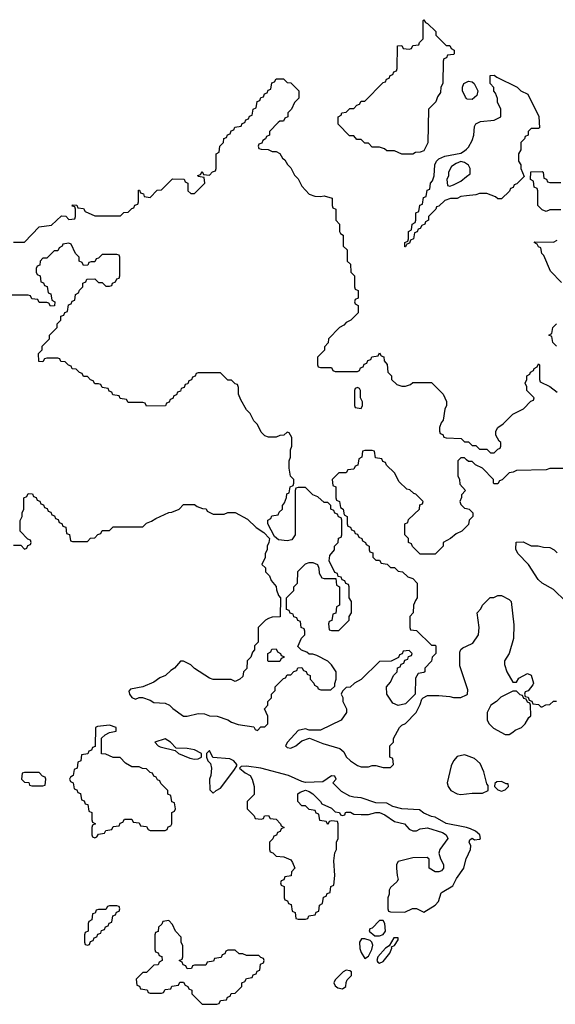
# Model space of a CAD drawing. Header units: inches. Extents: x 2701323 to 2964515, y 494916 to 722124.
# Tile 646 of 656: x 2897584 to 2900480, y 689394 to 694714. Entities that reach past the tile are written whole.
import ezdxf

# ---------------------------------------------------------------- set-up
doc = ezdxf.new("R2010")
doc.units = ezdxf.units.IN
doc.header["$MEASUREMENT"] = 0
for name, color, linetype in [('C8698', 7, 'Continuous'), ('C8699', 7, 'Continuous'), ('C9609', 7, 'Continuous')]:
    doc.layers.add(name, color=color, linetype=linetype)

msp = doc.modelspace()

# ---------------------------------------------------------------- linework, layer by layer
at = {"layer": 'C8698', "color": 2, "elevation": 2}
for points in [[(2899014, 690000), (2899014, 689970), (2899018, 689958), (2899032.7, 689952.7), (2899038, 689938), (2899052.7, 689932.7), (2899058, 689898), (2899074, 689890), (2899078, 689858), (2899090, 689854), (2899130, 689854), (2899142, 689858), (2899147.3, 689872.7), (2899182, 689878), (2899187.3, 689892.7), (2899202, 689898), (2899206, 689930), (2899222, 689938), (2899227.3, 689972.7), (2899242, 689978), (2899247.3, 689992.7), (2899262, 689998), (2899262.2, 690000)], [(2899582, 690000), (2899582, 689990), (2899574, 689970), (2899574, 689910), (2899578, 689898), (2899590, 689894), (2899667.3, 689892.7), (2899708.8, 689911.1), (2899730, 689911.3), (2899770, 689891), (2899830, 689930.5), (2899849.5, 689950), (2899863, 689997), (2899868.1, 690000)]]:
    msp.add_lwpolyline(points, dxfattribs=at)
for points in [[(2898110, 689926), (2898070, 689926), (2898058, 689922), (2898050, 689906), (2898010, 689906), (2897998, 689902), (2897992.7, 689887.3), (2897978, 689882), (2897974, 689850), (2897958, 689842), (2897954, 689830), (2897954, 689790), (2897938, 689782), (2897934, 689770), (2897934, 689730), (2897938, 689718), (2897950, 689714), (2897962, 689718), (2897967.3, 689732.7), (2897982, 689738), (2897987.3, 689752.7), (2898002, 689758), (2898007.3, 689772.7), (2898022, 689778), (2898027.3, 689792.7), (2898042, 689798), (2898047.3, 689812.7), (2898062, 689818), (2898067.3, 689832.7), (2898082, 689838), (2898087.3, 689872.7), (2898102, 689878), (2898107.3, 689892.7), (2898122, 689898), (2898126, 689910), (2898122, 689922)], [(2898390, 689846), (2898358, 689842), (2898352.7, 689827.3), (2898334, 689810), (2898332.7, 689787.3), (2898318, 689782), (2898314, 689770), (2898314, 689690), (2898318, 689678), (2898332.7, 689672.7), (2898338, 689658), (2898352.7, 689652.7), (2898354, 689630), (2898338, 689622), (2898332.7, 689607.3), (2898310, 689606), (2898270, 689566), (2898250, 689566), (2898214, 689530), (2898218, 689498), (2898232.7, 689492.7), (2898238, 689478), (2898272.7, 689472.7), (2898278, 689458), (2898290, 689454), (2898350, 689454), (2898362, 689458), (2898370, 689474), (2898402, 689478), (2898407.3, 689492.7), (2898442, 689498), (2898450, 689514), (2898470, 689514), (2898478, 689498), (2898494, 689490), (2898498, 689478), (2898514, 689470), (2898514, 689450), (2898570, 689394), (2898650, 689394), (2898662, 689398), (2898670, 689414), (2898702, 689418), (2898707.3, 689432.7), (2898722, 689438), (2898727.3, 689452.7), (2898750, 689454), (2898786, 689490), (2898786, 689510), (2898802, 689518), (2898810, 689534), (2898842, 689538), (2898847.3, 689552.7), (2898862, 689558), (2898867.3, 689572.7), (2898882, 689578), (2898886, 689610), (2898902, 689618), (2898906, 689630), (2898902, 689642), (2898887.3, 689647.3), (2898878, 689658), (2898810, 689658), (2898790, 689666), (2898770, 689666), (2898750, 689686), (2898710, 689686), (2898698, 689682), (2898692.7, 689667.3), (2898678, 689662), (2898672.7, 689647.3), (2898638, 689642), (2898632.7, 689627.3), (2898598, 689622), (2898590, 689606), (2898530, 689606), (2898518, 689602), (2898512.7, 689587.3), (2898490, 689586), (2898482, 689602), (2898467.3, 689607.3), (2898462, 689622), (2898446, 689630), (2898462, 689638), (2898466, 689650), (2898466, 689710), (2898458, 689730), (2898456.4, 689756.4), (2898426, 689790), (2898410, 689826)], [(2899550, 689846), (2899530, 689846), (2899490, 689806), (2899478, 689802), (2899474, 689790), (2899503.6, 689763.6), (2899530, 689764.7), (2899550, 689772), (2899562, 689790), (2899558, 689830)], [(2899450, 689748), (2899432.7, 689747.3), (2899422, 689730), (2899423.6, 689696.4), (2899430, 689674), (2899450, 689642), (2899470, 689654), (2899488.7, 689690), (2899493.6, 689713.6), (2899488, 689730), (2899479, 689739)], [(2899630, 689753.2), (2899607.1, 689752.9), (2899582, 689710), (2899562.5, 689697.5), (2899521, 689650), (2899516, 689630), (2899521.4, 689621.4), (2899530, 689616), (2899550, 689624.9), (2899586, 689670), (2899597.2, 689697.2), (2899595.3, 689704.7), (2899610, 689712), (2899630, 689742)], [(2899350, 689578), (2899334, 689570), (2899290, 689526), (2899282, 689510), (2899290, 689494), (2899303.6, 689483.6), (2899330, 689478), (2899348, 689490), (2899348.7, 689511.3), (2899354.6, 689525.4), (2899378, 689550), (2899378, 689570), (2899370, 689575.3)]]:
    msp.add_lwpolyline(points, close=True, dxfattribs=at)
at = {"layer": 'C8699', "color": 2, "elevation": 2}
for points in [[(2899890, 694574), (2899910, 694574), (2899918, 694558), (2899934, 694550), (2899934, 694530), (2899930, 694526), (2899898, 694522), (2899892.7, 694507.3), (2899878, 694502), (2899874, 694490), (2899872, 694370), (2899862, 694350), (2899859.6, 694320.4), (2899843.6, 694296.4), (2899834, 694270), (2899794, 694230), (2899791.6, 694048.4), (2899770, 694006), (2899750, 693998), (2899723.6, 693996.4), (2899710, 693988), (2899650, 693988), (2899610, 694006), (2899570, 694006), (2899556.4, 694016.4), (2899530, 694026), (2899490, 694026), (2899470, 694046), (2899450, 694046), (2899430, 694066), (2899407.3, 694067.3), (2899390, 694086), (2899367.3, 694087.3), (2899306, 694150), (2899306, 694190), (2899322, 694198), (2899326, 694210), (2899350, 694214), (2899370, 694234), (2899390, 694234), (2899407.3, 694252.7), (2899422, 694258), (2899430, 694274), (2899450, 694274), (2899550, 694374), (2899562, 694378), (2899567.3, 694392.7), (2899582, 694398), (2899587.3, 694412.7), (2899602, 694418), (2899607.3, 694432.7), (2899622, 694438), (2899626, 694450), (2899627.3, 694572.7), (2899650, 694574), (2899658, 694558), (2899690, 694554), (2899702, 694558), (2899710, 694574), (2899742, 694578), (2899746, 694590), (2899766, 694610), (2899766, 694710), (2899770, 694714), (2899778, 694698), (2899790, 694694), (2899834, 694650), (2899834, 694630), (2899882, 694582)], [(2899410, 692726), (2899398, 692722), (2899394, 692710), (2899394, 692630), (2899398, 692618), (2899430, 692614), (2899438, 692630), (2899438, 692650), (2899426, 692670), (2899426, 692710), (2899422, 692722)], [(2898930, 691246), (2898926, 691250), (2898926, 691290), (2898942, 691298), (2898947.3, 691312.7), (2898970, 691314), (2898978, 691298), (2898994, 691290), (2898998, 691278), (2899012.7, 691272.7), (2899012.7, 691267.3), (2898998, 691262), (2898990, 691246)], [(2898070, 690902), (2898004.7, 690895.3), (2897994, 690890), (2897992.7, 690787.3), (2897978, 690782), (2897972.7, 690767.3), (2897958, 690762), (2897952.7, 690747.3), (2897918, 690742), (2897914, 690710), (2897898, 690702), (2897894, 690670), (2897878, 690662), (2897874, 690630), (2897858, 690622), (2897854, 690610), (2897858, 690598), (2897874, 690590), (2897878, 690558), (2897892.7, 690552.7), (2897898, 690538), (2897912.7, 690532.7), (2897918, 690498), (2897932.7, 690492.7), (2897938, 690478), (2897952.7, 690472.7), (2897958, 690438), (2897974, 690430), (2897974, 690390), (2897978, 690378), (2897994, 690370), (2897978, 690362), (2897974, 690350), (2897974, 690310), (2897978, 690298), (2897990, 690294), (2898002, 690298), (2898010, 690314), (2898042, 690318), (2898050, 690334), (2898082, 690338), (2898090, 690354), (2898122, 690358), (2898127.3, 690372.7), (2898142, 690378), (2898150, 690394), (2898190, 690394), (2898198, 690378), (2898230, 690374), (2898238, 690358), (2898270, 690354), (2898278, 690338), (2898290, 690334), (2898370, 690334), (2898382, 690338), (2898387.3, 690352.7), (2898402, 690358), (2898406, 690370), (2898406, 690430), (2898422, 690438), (2898426, 690450), (2898422, 690482), (2898407.3, 690487.3), (2898402, 690522), (2898386, 690530), (2898386, 690550), (2898347.3, 690587.3), (2898342, 690602), (2898330, 690606), (2898322, 690622), (2898310, 690626), (2898302, 690642), (2898290, 690646), (2898270, 690666), (2898248.4, 690668.4), (2898230, 690678), (2898190, 690678), (2898156.4, 690696.4), (2898127.3, 690727.3), (2898090, 690728), (2898050, 690746), (2898027.3, 690747.3), (2898027.3, 690832.7), (2898046, 690850), (2898070, 690862), (2898106, 690870), (2898106, 690890)], [(2898370, 690829), (2898314, 690810), (2898332, 690790), (2898344.5, 690784.5), (2898424.7, 690764.7), (2898442, 690750), (2898504.5, 690724.5), (2898530, 690718.8), (2898550, 690721), (2898568, 690730), (2898568, 690750), (2898530, 690769), (2898490, 690776), (2898430, 690778), (2898399, 690810)], [(2898610, 690766), (2898594, 690750), (2898594, 690730), (2898602, 690710), (2898616, 690696), (2898622, 690670), (2898618, 690630), (2898611.3, 690610), (2898612.7, 690552.7), (2898630, 690534), (2898646, 690550), (2898670, 690562), (2898742, 690658), (2898758, 690682), (2898758, 690690), (2898742, 690710), (2898720.9, 690720.9), (2898628, 690728)], [(2897690, 690646), (2897610, 690646), (2897598, 690642), (2897594, 690610), (2897610, 690594), (2897632.7, 690592.7), (2897638, 690578), (2897650, 690574), (2897710, 690574), (2897722, 690578), (2897726, 690610), (2897722, 690622), (2897707.3, 690627.3)]]:
    msp.add_lwpolyline(points, close=True, dxfattribs=at)
for points in [[(2897550, 693512), (2897610, 693512), (2897690, 693594), (2897756.4, 693603.6), (2897810, 693654), (2897832.7, 693652.7), (2897850, 693634), (2897882, 693638), (2897886, 693650), (2897886, 693690), (2897882, 693702), (2897867.3, 693707.3), (2897870, 693714), (2897892.7, 693712.7), (2897898, 693698), (2897930, 693694), (2897938, 693678), (2897990, 693654), (2898130, 693654), (2898147.3, 693672.7), (2898170, 693674), (2898190, 693694), (2898202, 693698), (2898207.3, 693712.7), (2898222, 693718), (2898226, 693730), (2898227.3, 693792.7), (2898232.7, 693792.7), (2898238, 693778), (2898252.7, 693772.7), (2898258, 693758), (2898290, 693754), (2898327.3, 693792.7), (2898350, 693794), (2898410, 693854), (2898472.7, 693852.7), (2898478, 693838), (2898494, 693830), (2898494, 693790), (2898510, 693774), (2898530, 693774), (2898586, 693830), (2898582, 693862), (2898550, 693866), (2898547.3, 693872.7), (2898562, 693878), (2898570, 693894), (2898578, 693878), (2898610, 693874), (2898627.3, 693892.7), (2898642, 693898), (2898646, 693910), (2898646, 693990), (2898662, 693998), (2898666, 694030), (2898686, 694050), (2898687.3, 694072.7), (2898702, 694078), (2898707.3, 694092.7), (2898722, 694098), (2898727.3, 694112.7), (2898742, 694118), (2898747.3, 694132.7), (2898782, 694138), (2898787.3, 694152.7), (2898802, 694158), (2898807.3, 694172.7), (2898822, 694178), (2898827.3, 694192.7), (2898842, 694198), (2898846, 694230), (2898862, 694238), (2898867.3, 694272.7), (2898882, 694278), (2898887.3, 694292.7), (2898902, 694298), (2898907.3, 694312.7), (2898922, 694318), (2898927.3, 694332.7), (2898942, 694338), (2898947.3, 694372.7), (2898962, 694378), (2898970, 694394), (2899010, 694394), (2899030, 694374), (2899050, 694372), (2899074, 694350), (2899094, 694330), (2899094, 694290), (2899070, 694266), (2899054, 694230), (2899034, 694210), (2899034, 694190), (2899018, 694182), (2899010, 694166), (2898990, 694166), (2898982, 694158), (2898934, 694110), (2898934, 694090), (2898918, 694082), (2898914, 694070), (2898898, 694062), (2898892.7, 694047.3), (2898878, 694042), (2898874, 694030), (2898878, 694018), (2898890, 694014), (2898927.3, 694012.7), (2898950, 694002), (2898970, 694002), (2898991.2, 693991.1), (2899005.4, 693965.4), (2899016.9, 693956.9), (2899031.6, 693931.6), (2899050, 693914), (2899070, 693874), (2899090, 693854), (2899110, 693814), (2899150, 693772), (2899179.6, 693759.6), (2899210, 693758), (2899230, 693762), (2899274, 693750), (2899274, 693710), (2899278, 693698), (2899294, 693690), (2899294, 693630), (2899314, 693610), (2899314, 693570), (2899318, 693558), (2899334, 693550), (2899334, 693490), (2899354, 693470), (2899354, 693410), (2899372.7, 693392.7), (2899374, 693350), (2899394, 693330), (2899394, 693270), (2899398, 693258), (2899414, 693250), (2899414, 693210), (2899398, 693202), (2899394, 693190), (2899398, 693178), (2899414, 693170), (2899414, 693130), (2899374, 693090), (2899350, 693078), (2899336.9, 693063.1), (2899314, 693050), (2899254, 692990), (2899251.6, 692968.4), (2899232.7, 692947.3), (2899231.6, 692928.4), (2899194, 692890), (2899194, 692850), (2899198, 692838), (2899210, 692834), (2899270, 692834), (2899278, 692818), (2899290, 692814), (2899410, 692814), (2899422, 692818), (2899427.3, 692832.7), (2899442, 692838), (2899447.3, 692852.7), (2899462, 692858), (2899467.3, 692872.7), (2899482, 692878), (2899487.3, 692892.7), (2899522, 692898), (2899530, 692914), (2899538, 692898), (2899552.7, 692892.7), (2899554, 692870), (2899571.6, 692851.6), (2899574, 692810), (2899594, 692790), (2899594, 692770), (2899623.6, 692743.6), (2899650, 692734), (2899670, 692734), (2899696.4, 692743.6), (2899710, 692754), (2899810, 692754), (2899874, 692690), (2899891.6, 692651.6), (2899892, 692630), (2899882, 692610), (2899874, 692550), (2899863.6, 692536.4), (2899854, 692510), (2899854, 692490), (2899858, 692478), (2899872.7, 692472.7), (2899878, 692458), (2899890, 692454), (2899971.6, 692451.6), (2899990, 692434), (2900000, 692434)], [(2900000, 694288.5), (2899994.6, 694294.6), (2899978, 694330), (2899978, 694350), (2899986, 694370), (2900000, 694377)], [(2900000, 693761.8), (2899970, 693758), (2899950, 693748), (2899912.7, 693747.3), (2899883.6, 693736.4), (2899850, 693706), (2899838, 693702), (2899834, 693690), (2899794, 693650), (2899794, 693630), (2899778, 693622), (2899774, 693610), (2899758, 693602), (2899750, 693586), (2899738, 693582), (2899732.7, 693567.3), (2899718, 693562), (2899714, 693530), (2899698, 693522), (2899692.7, 693507.3), (2899678, 693502), (2899670, 693486), (2899666, 693486), (2899666, 693510), (2899682, 693518), (2899686, 693530), (2899686, 693570), (2899702, 693578), (2899706, 693610), (2899722, 693618), (2899726, 693630), (2899726, 693670), (2899742, 693678), (2899747.3, 693712.7), (2899762, 693718), (2899767.3, 693752.7), (2899782, 693758), (2899787.3, 693792.7), (2899802, 693798), (2899806, 693830), (2899816.4, 693843.6), (2899826, 693870), (2899828, 693930), (2899838, 693950), (2899850, 693962), (2899883.1, 693976.9), (2899970, 693992), (2899990, 694004.7), (2900000, 694014.7)], [(2900000, 693935), (2899990, 693942), (2899970, 693948), (2899943.6, 693936.4), (2899919.6, 693920.4), (2899902, 693890), (2899902, 693870), (2899894, 693850), (2899898, 693818), (2899910, 693814), (2899930, 693822), (2899970, 693842), (2900000, 693865.9)], [(2897550, 691874), (2897590, 691874), (2897610, 691854), (2897622, 691858), (2897627.3, 691872.7), (2897642, 691878), (2897646, 691890), (2897642, 691902), (2897627.3, 691907.3), (2897586, 691950), (2897587.3, 692007.3), (2897598, 692030), (2897598, 692050), (2897606, 692070), (2897606, 692130), (2897622, 692138), (2897630, 692154), (2897652.7, 692152.7), (2897658, 692138), (2897672.7, 692132.7), (2897678, 692118), (2897692.7, 692112.7), (2897698, 692098), (2897712.7, 692092.7), (2897718, 692078), (2897732.7, 692072.7), (2897738, 692058), (2897752.7, 692052.7), (2897758, 692038), (2897772.7, 692032.7), (2897778, 692018), (2897792.7, 692012.7), (2897798, 691998), (2897812.7, 691992.7), (2897818, 691978), (2897832.7, 691972.7), (2897838, 691938), (2897852.7, 691932.7), (2897858, 691898), (2897870, 691894), (2897950, 691894), (2897967.3, 691912.7), (2897990, 691914), (2898007.3, 691932.7), (2898022, 691938), (2898030, 691954), (2898070, 691954), (2898090, 691974), (2898250, 691974), (2898270, 691994), (2898296.4, 692003.6), (2898320.4, 692019.6), (2898390, 692052), (2898407.3, 692052.7), (2898446, 692070), (2898470, 692094), (2898530, 692094), (2898543.6, 692083.6), (2898572.7, 692072.7), (2898591.6, 692071.6), (2898598, 692058), (2898630, 692042), (2898690, 692042), (2898710, 692052), (2898750, 692052), (2898815.3, 692015.3), (2898862, 691970), (2898903.6, 691943.6), (2898934, 691910), (2898931.6, 691888.4), (2898922, 691870), (2898922, 691850), (2898912, 691830), (2898911.6, 691808.4), (2898894, 691770), (2898912.7, 691752.7), (2898914, 691730), (2898934, 691710), (2898943.6, 691683.6), (2898971.6, 691651.6), (2898972.7, 691632.7), (2898983.6, 691603.6), (2898994, 691590), (2898992.7, 691487.3), (2898950, 691486), (2898930, 691478), (2898914, 691470), (2898874, 691430), (2898874, 691350), (2898854, 691330), (2898854, 691310), (2898843.6, 691296.4), (2898834, 691270), (2898814, 691250), (2898811.6, 691208.4), (2898794, 691190), (2898790, 691166), (2898774, 691150), (2898750, 691138), (2898728.4, 691148.4), (2898630, 691148.7), (2898610, 691155.3), (2898530, 691208), (2898510, 691228), (2898470, 691248), (2898452.7, 691247.3), (2898422, 691210), (2898402, 691198), (2898372, 691170), (2898342, 691158), (2898310, 691135.3), (2898250, 691108.7), (2898183.6, 691096.4), (2898174, 691086), (2898178, 691070), (2898190, 691052), (2898210, 691042), (2898230, 691052), (2898248.4, 691051.6), (2898290, 691038), (2898310, 691024.7), (2898370, 691022), (2898394, 691010), (2898411.6, 690991.6), (2898470, 690951.3), (2898490, 690951), (2898550, 690966), (2898583.6, 690963.6), (2898610, 690952), (2898651.2, 690951.1), (2898710, 690931.3), (2898730, 690918), (2898765.4, 690905.4), (2898850, 690894), (2898858, 690878), (2898870, 690874), (2898887.3, 690892.7), (2898910, 690894), (2898926, 690910), (2898926, 690950), (2898908, 690990), (2898926, 691010), (2898926, 691030), (2898946, 691050), (2898946, 691070), (2898966, 691090), (2898966, 691110), (2899010, 691154), (2899022, 691158), (2899030, 691174), (2899050, 691174), (2899067.3, 691192.7), (2899082, 691198), (2899087.3, 691212.7), (2899110, 691214), (2899118, 691198), (2899132.7, 691192.7), (2899138, 691178), (2899154, 691170), (2899154, 691150), (2899174, 691130), (2899178, 691118), (2899194, 691110), (2899198, 691098), (2899212.7, 691092.7), (2899267.3, 691092.7), (2899287.3, 691112.7), (2899287.3, 691127.3), (2899295.3, 691150), (2899295.3, 691190), (2899270, 691228), (2899250, 691248), (2899190, 691278), (2899170, 691286), (2899150, 691286), (2899136.4, 691296.4), (2899107.3, 691307.3), (2899088, 691328), (2899107.3, 691372.7), (2899126, 691390), (2899126, 691410), (2899122, 691422), (2899106, 691430), (2899102, 691462), (2899087.3, 691467.3), (2899082, 691482), (2899067.3, 691487.3), (2899062, 691502), (2899047.3, 691507.3), (2899042, 691522), (2899027.3, 691527.3), (2899026, 691590), (2899066, 691630), (2899066, 691650), (2899086, 691670), (2899087.3, 691732.7), (2899130, 691774), (2899150, 691782), (2899170, 691782), (2899194, 691770), (2899202, 691750), (2899203.6, 691723.6), (2899218, 691698), (2899230, 691694), (2899294, 691694), (2899298, 691658), (2899314, 691650), (2899314, 691550), (2899298, 691542), (2899292.7, 691507.3), (2899278, 691502), (2899272.7, 691467.3), (2899258, 691462), (2899254, 691450), (2899258, 691418), (2899270, 691414), (2899310, 691414), (2899366, 691470), (2899366, 691490), (2899378, 691510), (2899378, 691570), (2899366, 691590), (2899366, 691650), (2899362, 691662), (2899347.3, 691667.3), (2899342, 691682), (2899327.3, 691687.3), (2899322, 691702), (2899306, 691706), (2899302, 691722), (2899287.3, 691727.3), (2899258, 691790), (2899260.4, 691819.6), (2899286, 691850), (2899286, 691870), (2899306, 691890), (2899307.3, 691912.7), (2899322, 691918), (2899326, 691930), (2899326, 692010), (2899322, 692022), (2899307.3, 692027.3), (2899302, 692042), (2899287.3, 692047.3), (2899282, 692062), (2899266, 692070), (2899266, 692090), (2899250, 692106), (2899230, 692106), (2899196.4, 692136.4), (2899170, 692146), (2899130, 692186), (2899090, 692186), (2899078, 692182), (2899074, 692170), (2899074, 691930), (2899056, 691904), (2899030, 691898), (2898984, 691904), (2898962, 691922), (2898926, 691990), (2898926, 692010), (2898942, 692018), (2898947.3, 692032.7), (2898982, 692038), (2898987.3, 692052.7), (2899006, 692070), (2899006, 692090), (2899016.4, 692103.6), (2899027.3, 692132.7), (2899028.4, 692151.6), (2899042, 692158), (2899046, 692190), (2899062, 692198), (2899066, 692210), (2899066, 692230), (2899048.4, 692248.4), (2899042, 692290), (2899042, 692330), (2899048, 692350), (2899048, 692390), (2899055.3, 692410), (2899056.4, 692456.4), (2899042, 692482), (2899030, 692486), (2899011.6, 692468.4), (2898990, 692468), (2898970, 692458), (2898930, 692458), (2898910, 692466), (2898890, 692486), (2898870, 692526), (2898850, 692546), (2898830, 692586), (2898810, 692606), (2898780.4, 692660.4), (2898768, 692690), (2898767.3, 692727.3), (2898762, 692742), (2898750, 692746), (2898730, 692766), (2898710, 692766), (2898670, 692806), (2898550, 692806), (2898538, 692802), (2898532.7, 692787.3), (2898518, 692782), (2898512.7, 692767.3), (2898498, 692762), (2898492.7, 692747.3), (2898478, 692742), (2898472.7, 692727.3), (2898458, 692722), (2898452.7, 692707.3), (2898438, 692702), (2898432.7, 692687.3), (2898418, 692682), (2898412.7, 692667.3), (2898398, 692662), (2898392.7, 692647.3), (2898378, 692642), (2898372.7, 692627.3), (2898270, 692626), (2898262, 692642), (2898250, 692646), (2898170, 692646), (2898162, 692662), (2898127.3, 692667.3), (2898122, 692682), (2898087.3, 692687.3), (2898082, 692702), (2898067.3, 692707.3), (2898062, 692722), (2898030, 692726), (2898022, 692742), (2898010, 692746), (2897990, 692746), (2897982, 692762), (2897967.3, 692767.3), (2897950, 692786), (2897930, 692786), (2897922, 692802), (2897907.3, 692807.3), (2897890, 692826), (2897867.3, 692827.3), (2897862, 692842), (2897847.3, 692847.3), (2897830, 692866), (2897807.3, 692867.3), (2897802, 692882), (2897790, 692886), (2897730, 692886), (2897718, 692882), (2897710, 692866), (2897687.3, 692867.3), (2897686, 692910), (2897706, 692930), (2897706, 692950), (2897746, 692990), (2897746, 693010), (2897786, 693050), (2897786, 693070), (2897806, 693090), (2897807.3, 693112.7), (2897822, 693118), (2897827.3, 693132.7), (2897842, 693138), (2897847.3, 693172.7), (2897862, 693178), (2897867.3, 693192.7), (2897882, 693198), (2897886, 693230), (2897902, 693238), (2897907.3, 693252.7), (2897926, 693270), (2897926, 693290), (2897942, 693298), (2897947.3, 693312.7), (2897990, 693314), (2898010, 693294), (2898030, 693294), (2898050, 693274), (2898070, 693274), (2898082, 693278), (2898086, 693290), (2898102, 693298), (2898110, 693314), (2898122, 693318), (2898126, 693330), (2898126, 693430), (2898122, 693442), (2898110, 693446), (2898030, 693446), (2898010, 693426), (2897998, 693422), (2897990, 693406), (2897970, 693406), (2897958, 693402), (2897952.7, 693387.3), (2897930, 693386), (2897922, 693402), (2897906, 693410), (2897906, 693430), (2897886, 693450), (2897862, 693502), (2897850, 693506), (2897818, 693502), (2897814, 693490), (2897798, 693482), (2897790, 693466), (2897770, 693466), (2897730, 693426), (2897710, 693426), (2897694, 693410), (2897692.7, 693387.3), (2897678, 693382), (2897674, 693370), (2897674, 693350), (2897678, 693338), (2897694, 693330), (2897698, 693298), (2897712.7, 693292.7), (2897718, 693278), (2897732.7, 693272.7), (2897738, 693238), (2897752.7, 693232.7), (2897758, 693198), (2897774, 693190), (2897772.7, 693167.3), (2897750, 693166), (2897742, 693182), (2897730, 693186), (2897690, 693186), (2897682, 693202), (2897650, 693206), (2897642, 693222), (2897630, 693226), (2897510, 693226)], [(2900000, 691976), (2899974, 691950), (2899943.6, 691936.4), (2899914, 691910), (2899874, 691890), (2899874, 691870), (2899830, 691826), (2899750, 691826), (2899707.3, 691867.3), (2899702, 691882), (2899686, 691890), (2899686, 691910), (2899666, 691930), (2899666, 691990), (2899682, 691998), (2899687.3, 692012.7), (2899746, 692070), (2899747.3, 692092.7), (2899762, 692098), (2899766, 692110), (2899726, 692150), (2899714.6, 692154.6), (2899693.6, 692173.6), (2899678, 692178), (2899636.4, 692216.4), (2899610, 692266), (2899567.3, 692307.3), (2899562, 692322), (2899547.3, 692327.3), (2899542, 692342), (2899507.3, 692347.3), (2899502, 692382), (2899490, 692386), (2899450, 692386), (2899438, 692382), (2899434, 692350), (2899418, 692342), (2899412.7, 692307.3), (2899398, 692302), (2899390, 692286), (2899358, 692282), (2899350, 692266), (2899310, 692266), (2899274, 692230), (2899278, 692198), (2899294, 692190), (2899294, 692130), (2899298, 692118), (2899314, 692110), (2899318, 692078), (2899334, 692070), (2899338, 692038), (2899354, 692030), (2899354, 691990), (2899358, 691978), (2899372.7, 691972.7), (2899378, 691958), (2899392.7, 691952.7), (2899398, 691938), (2899410, 691934), (2899418, 691918), (2899434, 691910), (2899438, 691898), (2899454, 691890), (2899458, 691878), (2899474, 691870), (2899474, 691850), (2899478, 691838), (2899492.7, 691832.7), (2899494, 691810), (2899510, 691794), (2899530, 691794), (2899538, 691778), (2899571.6, 691771.6), (2899590, 691754), (2899610, 691754), (2899630, 691734), (2899654, 691730), (2899683.6, 691703.6), (2899710, 691694), (2899734, 691670), (2899734, 691590), (2899723.6, 691576.4), (2899714, 691550), (2899711.6, 691508.4), (2899694, 691490), (2899694, 691430), (2899698, 691418), (2899730, 691414), (2899810, 691334), (2899830, 691334), (2899834, 691330), (2899834, 691290), (2899814, 691270), (2899811.6, 691248.4), (2899774, 691210), (2899774, 691190), (2899770, 691186), (2899738, 691182), (2899723.6, 691156.4), (2899722, 691070), (2899670, 691018), (2899630, 691008.7), (2899602, 691022), (2899568.7, 691070), (2899568, 691110), (2899590, 691134), (2899606, 691170), (2899626, 691190), (2899627.3, 691212.7), (2899642, 691218), (2899647.3, 691232.7), (2899662, 691238), (2899667.3, 691252.7), (2899682, 691258), (2899687.3, 691272.7), (2899702, 691278), (2899706, 691290), (2899690, 691306), (2899658, 691302), (2899652.7, 691287.3), (2899638, 691282), (2899632.7, 691267.3), (2899592, 691248), (2899530, 691246), (2899431.2, 691148.9), (2899394, 691130), (2899371.6, 691108.4), (2899350, 691106), (2899330, 691086), (2899322, 691070), (2899332, 691052), (2899332, 691030), (2899351.2, 690991.1), (2899351.3, 690970), (2899322, 690930), (2899210, 690875.3), (2899150, 690875.3), (2899130, 690882), (2899090, 690874), (2899032, 690810), (2899022, 690790), (2899030, 690782), (2899050, 690778), (2899078, 690790), (2899110, 690818), (2899151.2, 690831.1), (2899222.5, 690802.5), (2899315.5, 690775.5), (2899337.3, 690757.3), (2899350, 690732), (2899372, 690710), (2899410, 690684.7), (2899430, 690678), (2899470, 690678), (2899490, 690684.7), (2899510, 690684.7), (2899550, 690674), (2899590, 690674), (2899606, 690690), (2899602, 690722), (2899586, 690730), (2899586, 690790), (2899606, 690810), (2899606, 690830), (2899638, 690890), (2899650, 690902), (2899670, 690912), (2899728, 690970), (2899750, 691014), (2899758, 691042), (2899766, 691050), (2899790, 691062), (2899850, 691062), (2899910, 691058), (2899930, 691052), (2899970, 691052), (2900000, 691067)], [(2900000, 692336), (2899990, 692346), (2899970, 692346), (2899954, 692330), (2899954, 692250), (2899962, 692230), (2899963.6, 692203.6), (2899994, 692170), (2899972.7, 692147.3), (2899972.7, 692132.7), (2899964.7, 692110), (2899970, 692094), (2899990, 692074), (2900000, 692072.3)], [(2900000, 691114.3), (2899963.1, 691223.1), (2899963.1, 691296.9), (2899968.8, 691311.1), (2899980.2, 691319.8), (2900000, 691329)], [(2900000, 690738.8), (2899990, 690742.7), (2899950, 690733.2), (2899930.4, 690709.6), (2899918, 690682), (2899894.8, 690590), (2899901, 690570), (2899916, 690550), (2899950, 690530.6), (2899970, 690528.2), (2900000, 690531.3)], [(2900000, 690349.2), (2899991.9, 690351.9), (2899890, 690371.8), (2899830, 690406), (2899810, 690409.2), (2899770, 690426), (2899745.6, 690445.6), (2899650, 690449.6), (2899602.3, 690462.3), (2899570, 690480.9), (2899510, 690482.9), (2899430, 690509.2), (2899390, 690512.7), (2899370, 690519.3), (2899324.1, 690544.1), (2899278, 690590), (2899295.3, 690610), (2899287.3, 690627.3), (2899270, 690628), (2899223.6, 690596.4), (2899130, 690593.2), (2899110, 690597.2), (2899038, 690630), (2898888, 690670), (2898810, 690681.2), (2898781, 690679), (2898772, 690670), (2898804, 690644), (2898830.5, 690630.5), (2898841, 690610), (2898852, 690570), (2898851.6, 690528.4), (2898814, 690490), (2898814, 690450), (2898852.7, 690412.7), (2898858, 690398), (2898890, 690394), (2898902, 690398), (2898907.3, 690412.7), (2898930, 690414), (2898938, 690398), (2898970, 690394), (2898994, 690370), (2898998, 690358), (2899014, 690350), (2898998, 690342), (2898992.7, 690327.3), (2898978, 690322), (2898972.7, 690307.3), (2898958, 690302), (2898952.7, 690287.3), (2898934, 690270), (2898934, 690230), (2898938, 690218), (2898952.7, 690212.7), (2898970, 690194), (2899011.6, 690191.6), (2899050, 690174), (2899059.6, 690159.6), (2899072, 690130), (2899054, 690110), (2899052.7, 690087.3), (2899018, 690082), (2899012.7, 690067.3), (2898998, 690062), (2898994, 690050), (2898998, 690038), (2899014, 690030), (2899014, 690000)], [(2899262.2, 690000), (2899266, 690030), (2899282, 690038), (2899288, 690090), (2899282, 690170), (2899288.4, 690211.6), (2899298, 690230), (2899298, 690270), (2899306, 690290), (2899306, 690370), (2899302, 690382), (2899270, 690386), (2899258, 690382), (2899250, 690366), (2899242, 690382), (2899207.3, 690387.3), (2899202, 690422), (2899187.3, 690427.3), (2899182, 690442), (2899150, 690446), (2899130, 690466), (2899110, 690466), (2899088, 690490), (2899088, 690532), (2899100.4, 690539.6), (2899130, 690551.3), (2899150, 690544.7), (2899170, 690531.3), (2899211.3, 690490), (2899218, 690478), (2899270, 690454), (2899290, 690434), (2899314, 690430), (2899318, 690418), (2899330, 690414), (2899342, 690418), (2899346, 690430), (2899351.6, 690431.6), (2899372, 690432), (2899390, 690422), (2899430, 690418.8), (2899470, 690418.8), (2899510, 690430.7), (2899530, 690430.7), (2899558, 690418), (2899610, 690382), (2899664.7, 690370), (2899690, 690341), (2899710, 690330.8), (2899730, 690331), (2899750, 690342.8), (2899790, 690347.3), (2899870, 690322), (2899891, 690310), (2899898.8, 690290), (2899856, 690230), (2899851, 690210), (2899859.8, 690179.8), (2899876, 690150), (2899876, 690130), (2899865.4, 690114.6), (2899850, 690109), (2899830, 690109.2), (2899798, 690130), (2899798, 690178), (2899787.3, 690187.3), (2899710, 690186), (2899630, 690166), (2899622, 690150), (2899622, 690130), (2899624.7, 690090), (2899631.2, 690068.9), (2899623.6, 690056.4), (2899590, 690026), (2899582, 690010), (2899582, 690000)], [(2899868.1, 690000), (2899926, 690034), (2899945.9, 690074.1), (2899986, 690130), (2899998.9, 690181.1), (2900000, 690183.4)]]:
    msp.add_lwpolyline(points, dxfattribs=at)
at = {"layer": 'C9609', "color": 2, "elevation": 2}
for points in [[(2900000, 694014.7), (2900010, 694024.7), (2900030, 694062), (2900039, 694090), (2900043.1, 694136.9), (2900050, 694152), (2900076.4, 694163.6), (2900150, 694172), (2900186, 694190), (2900186, 694230), (2900168.4, 694268.4), (2900167.3, 694287.3), (2900156.4, 694316.4), (2900148.4, 694328.4), (2900147.3, 694347.3), (2900128.4, 694368.4), (2900127.3, 694412.7), (2900150, 694414), (2900163.6, 694403.6), (2900274, 694350), (2900294, 694330), (2900331.2, 694311.1), (2900391.6, 694191.6), (2900394, 694130), (2900390, 694126), (2900350, 694126), (2900334, 694110), (2900334, 694090), (2900318, 694082), (2900314, 694070), (2900294, 694050), (2900294, 694010), (2900282, 693990), (2900282, 693950), (2900294, 693930), (2900294, 693910), (2900312.7, 693867.3), (2900272.7, 693827.3), (2900258, 693822), (2900252.7, 693807.3), (2900238, 693802), (2900232.7, 693787.3), (2900190, 693746), (2900170, 693746), (2900156.4, 693756.4), (2900110, 693775.3), (2900070, 693775.3), (2900050, 693768), (2900000, 693761.8)], [(2900000, 694377), (2900010, 694382), (2900030, 694378), (2900042, 694370), (2900061, 694330), (2900055.3, 694304.7), (2900030, 694282), (2900004, 694284), (2900000, 694288.5)], [(2900000, 693865.9), (2900019, 693881), (2900019, 693910), (2900010, 693928), (2900000, 693935)], [(2900510, 693686), (2900450, 693686), (2900430, 693678), (2900410, 693686), (2900386, 693710), (2900386, 693790), (2900382, 693802), (2900366, 693810), (2900362, 693842), (2900346, 693850), (2900347.3, 693892.7), (2900410, 693894), (2900414, 693890), (2900418, 693858), (2900432.7, 693852.7), (2900438, 693838), (2900450, 693834), (2900510, 693834)], [(2900514.6, 693294.6), (2900454.6, 693354.6), (2900419, 693439), (2900408, 693450), (2900402, 693482), (2900390, 693486), (2900382, 693502), (2900366, 693510), (2900370, 693514), (2900470, 693512), (2900490, 693522)], [(2900486, 692950), (2900466, 692970), (2900462, 693002), (2900446, 693010), (2900462, 693018), (2900466, 693050), (2900486, 693070)], [(2900000, 692434), (2900010, 692434), (2900030, 692414), (2900050, 692414), (2900070, 692394), (2900110, 692394), (2900130, 692374), (2900150, 692374), (2900170, 692394), (2900182, 692398), (2900186, 692410), (2900186, 692430), (2900176.4, 692436.4), (2900158, 692470), (2900158, 692490), (2900169.2, 692510.8), (2900198, 692530), (2900250, 692582), (2900308.4, 692611.6), (2900347.3, 692652.7), (2900362, 692658), (2900366, 692670), (2900326, 692710), (2900326, 692730), (2900318, 692750), (2900326, 692770), (2900326, 692790), (2900342, 692798), (2900346, 692810), (2900362, 692818), (2900366, 692830), (2900382, 692838), (2900390, 692854), (2900394, 692850), (2900394, 692770), (2900398, 692758), (2900450, 692732), (2900490, 692702)], [(2900528.8, 692288.9), (2900450, 692288.7), (2900430, 692282), (2900270, 692278), (2900251.6, 692268.4), (2900230, 692266), (2900192.7, 692227.3), (2900178, 692222), (2900170, 692206), (2900150, 692206), (2900146, 692210), (2900146, 692230), (2900086, 692290), (2900048.4, 692308.4), (2900030, 692326), (2900010, 692326), (2900000, 692336)], [(2900000, 692072.3), (2900014, 692070), (2900034, 692050), (2900034, 692030), (2900014, 692010), (2900010, 691986), (2900000, 691976)], [(2900538, 691570), (2900470, 691635.3), (2900409.1, 691669.1), (2900388, 691690), (2900335.3, 691770), (2900278, 691830), (2900267.3, 691852.7), (2900268.4, 691891.6), (2900307.3, 691892.7), (2900350, 691872), (2900388.4, 691871.6), (2900416.4, 691863.6), (2900450, 691862), (2900474, 691850), (2900490, 691834)], [(2900000, 691329), (2900034.8, 691345.2), (2900065.2, 691390), (2900069.3, 691430), (2900058, 691510), (2900078, 691530), (2900086, 691550), (2900128.4, 691591.6), (2900147.3, 691592.7), (2900170, 691602), (2900190, 691602), (2900230, 691582), (2900242, 691570), (2900255.3, 691444.7), (2900254.8, 691370), (2900230.7, 691289.3), (2900204.7, 691250), (2900204.7, 691230), (2900218, 691190), (2900250, 691134), (2900270, 691134), (2900283.1, 691156.9), (2900330, 691182), (2900350, 691172), (2900362, 691130), (2900359.6, 691120.4), (2900332.7, 691087.3), (2900318, 691082), (2900314, 691070), (2900318, 691058), (2900332.7, 691052.7), (2900338, 691038), (2900352.7, 691032.7), (2900358, 691018), (2900390, 691014), (2900402, 691002), (2900410, 691002), (2900428.4, 691011.6), (2900450, 691014), (2900470, 691032), (2900487.3, 691032.7)], [(2900000, 691067), (2900006, 691070), (2900007.3, 691092.7), (2900000, 691114.3)], [(2900000, 690531.3), (2900030, 690534.4), (2900086, 690534), (2900118, 690550), (2900116.4, 690576.4), (2900110, 690586), (2900094, 690650), (2900074.5, 690694.5), (2900042.5, 690722.5), (2900000, 690738.8)], [(2900000, 690183.4), (2900021.2, 690230), (2900024, 690250), (2900015.3, 690270), (2900018, 690282), (2900030, 690291.3), (2900043.5, 690283.5), (2900070, 690286), (2900075.3, 690290), (2900072.3, 690310), (2900048, 690330), (2900022, 690342), (2900000, 690349.2)]]:
    msp.add_lwpolyline(points, dxfattribs=at)
for points in [[(2900270, 691086), (2900250, 691086), (2900186.4, 691053.6), (2900162, 691030), (2900132, 691010), (2900112, 690970), (2900112, 690930), (2900122, 690910), (2900145.4, 690885.4), (2900210, 690852), (2900230, 690852), (2900250, 690864.7), (2900264, 690876), (2900298, 690890), (2900318, 690910), (2900336.4, 690943.6), (2900347.3, 690952.7), (2900346, 691010), (2900342, 691022), (2900330, 691026), (2900322, 691042), (2900310, 691046), (2900302, 691062), (2900290, 691066)], [(2900190, 690598), (2900163.6, 690596.4), (2900152.7, 690587.3), (2900152, 690570), (2900170, 690552), (2900190, 690546), (2900210, 690552), (2900228, 690570), (2900226, 690586), (2900214, 690586)]]:
    msp.add_lwpolyline(points, close=True, dxfattribs=at)

doc.saveas('drawing.dxf')
